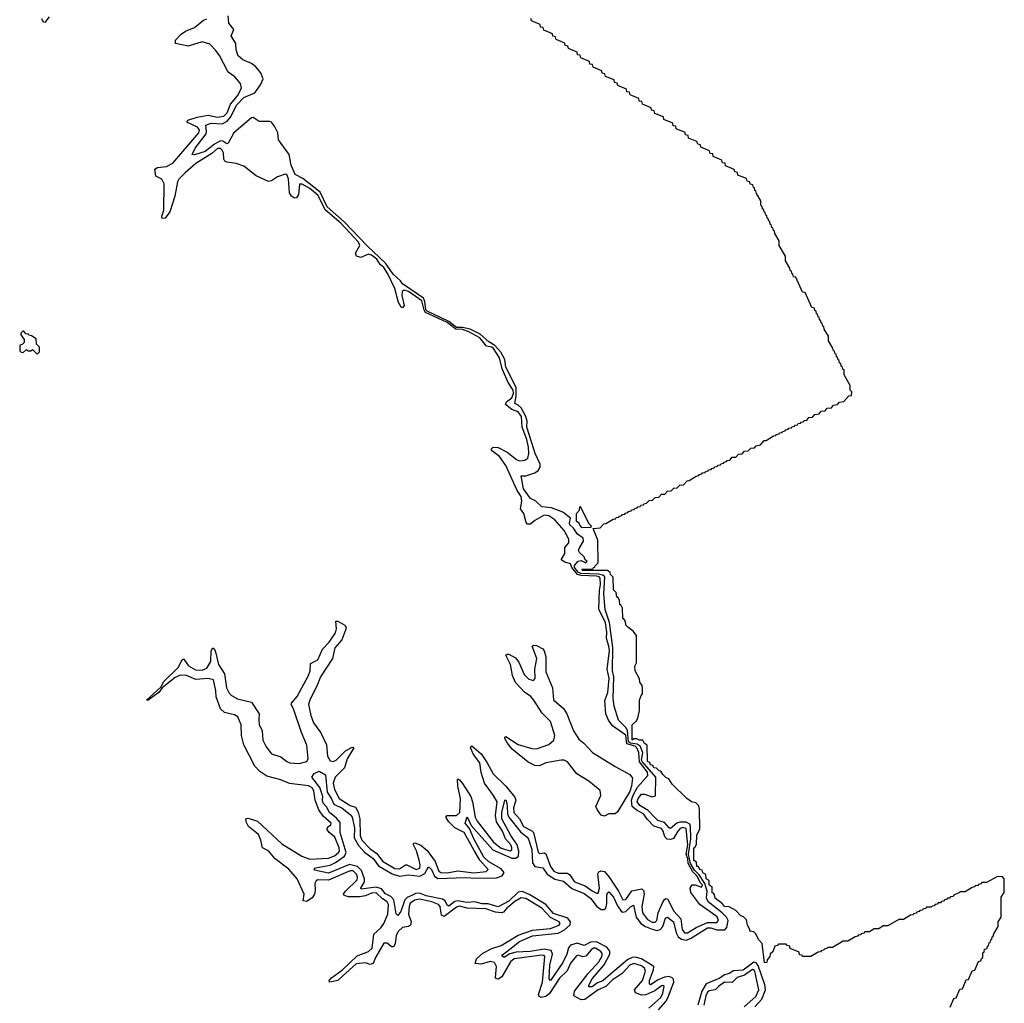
# Model space of a CAD drawing. Extents: x 2494118 to 2687960, y 757339 to 915227.
# Tile 323 of 364: x 2662872 to 2669260, y 868277 to 874660. Entities that reach past the tile are written whole.
import ezdxf

# ---------------------------------------------------------------- set-up
doc = ezdxf.new("R2010")
doc.units = 0

msp = doc.modelspace()

# ---------------------------------------------------------------- linework, layer by layer
at = {"layer": '0CON20XD'}
for points in [[(2663062.9, 874677.1), (2663035, 874640.8), (2663025, 874646), (2663015, 874666)], [(2664980.3, 870730.3), (2664989.7, 870715), (2664988.4, 870705), (2664960.9, 870635), (2664916, 870584), (2664900.2, 870515), (2664824, 870396), (2664800.1, 870335), (2664753.1, 870246.9), (2664746, 870215), (2664760.5, 870145), (2664778, 870098), (2664825, 870032.5), (2664861.9, 869955), (2664869.6, 869879.6), (2664885, 869850.7), (2664905, 869846.3), (2664924.7, 869855), (2664985, 869915.6), (2665025, 869937.6), (2665035, 869940), (2665040, 869935), (2664996.8, 869863.2), (2664978.6, 869805), (2664918.5, 869745), (2664906.6, 869705), (2664913.3, 869665), (2664944.9, 869605), (2665015, 869561.2), (2665049.8, 869549.8), (2665068.2, 869518.2), (2665077.9, 869475), (2665079.8, 869365), (2665092.1, 869335), (2665145, 869280.4), (2665189.5, 869249.5), (2665225, 869198.6), (2665305, 869151.6), (2665335, 869148.8), (2665374.6, 869175), (2665384.5, 869175.6), (2665445, 869146), (2665467, 869153), (2665470, 869175), (2665463.6, 869206.5), (2665446.3, 869266.3), (2665427.3, 869305), (2665427.5, 869315), (2665435, 869318), (2665475, 869303.6), (2665515, 869269), (2665566.9, 869196.9), (2665591.8, 869135), (2665605, 869125.7), (2665645, 869123.7), (2665715, 869135.9), (2665817.3, 869122.7), (2665897.3, 869132.7), (2665911.8, 869145), (2665856.5, 869206.5), (2665819.4, 869269.4), (2665756.1, 869386.1), (2665694.8, 869415), (2665656.5, 869455), (2665637.1, 869485), (2665644.8, 869495.2), (2665705, 869496.2), (2665727.6, 869515), (2665731.6, 869605), (2665714.5, 869685), (2665711.7, 869728.3), (2665715, 869734), (2665725, 869727.5), (2665745, 869704), (2665799.1, 869619.1), (2665810.5, 869585), (2665827.7, 869485), (2665838.9, 869458.9), (2665945, 869323.5), (2665995, 869284.7), (2666055, 869267), (2666065, 869273.9), (2666065.7, 869285), (2666057.4, 869305), (2666024.4, 869344.4), (2666005.1, 869395), (2665965.1, 869455), (2665959.4, 869495), (2665969.3, 869585), (2665945, 869626), (2665888.1, 869705), (2665864.9, 869775), (2665856.4, 869836.4), (2665815, 869892.5), (2665797.3, 869935), (2665805, 869947.3), (2665864.7, 869895), (2665905, 869836.9), (2665943, 869765), (2666026.4, 869686.4), (2666084.8, 869615), (2666090.7, 869595), (2666076.1, 869545), (2666077.4, 869515), (2666114.1, 869474.1), (2666139.6, 869425), (2666195, 869397.2), (2666205.8, 869385.8), (2666235, 869258.2), (2666245, 869250), (2666275, 869254.1), (2666285, 869246.2), (2666315, 869165.3), (2666336.5, 869135), (2666365, 869121.8), (2666425, 869122.3), (2666440.7, 869110.7), (2666470.7, 869065), (2666541.4, 869038.6), (2666585, 869005.8), (2666615, 868990.8), (2666625, 868991.8), (2666633, 869025), (2666622.1, 869118), (2666629.3, 869130.7), (2666645, 869136.3), (2666665, 869131.8), (2666695.9, 869095.9), (2666757.7, 869005), (2666785, 868949.2), (2666805, 868950.4), (2666843.1, 869006.9), (2666908.7, 869018.7), (2666918.6, 869008.6), (2666922.5, 868985), (2666909.1, 868905), (2666912.7, 868865), (2666945, 868821.6), (2666975.9, 868804.1), (2666995, 868804), (2667005, 868813.9), (2667014.2, 868865), (2667041.8, 868928.2), (2667055, 868951.2), (2667065, 868957.7), (2667075, 868953.8), (2667114.8, 868875), (2667160.4, 868825), (2667170.8, 868755), (2667185, 868734.8), (2667205, 868734.9), (2667260.9, 868769.1), (2667335, 868801.5), (2667395, 868800.9), (2667406.6, 868815), (2667397.7, 868837.7), (2667285, 868918.4), (2667225.9, 868995), (2667222.4, 869025), (2667235, 869046.6), (2667255, 869046.8), (2667295, 869030.6), (2667302.2, 869045), (2667289, 869059), (2667265.6, 869105), (2667239.1, 869129.1), (2667207.8, 869185), (2667206.9, 869215), (2667195.4, 869245), (2667207.3, 869305), (2667195, 869411), (2667175, 869418), (2667157.9, 869412.1), (2667141.3, 869395), (2667114.4, 869345.6), (2667095, 869339.5), (2667072.4, 869342.5), (2667056.5, 869356.5), (2667045.8, 869395), (2667035, 869410.7), (2666985.6, 869425.6), (2666942.4, 869472.4), (2666921.2, 869505), (2666871.6, 869531.6), (2666845.1, 869555.1), (2666840.8, 869595), (2666852.1, 869627.8), (2666881.1, 869678.9), (2666947.5, 869755), (2666945, 869776.1), (2666894, 869844), (2666891.3, 869875), (2666889.2, 869905), (2666876.8, 869935), (2666864.5, 869945), (2666810.4, 869960.3), (2666805, 870017.1), (2666717.5, 870077.5), (2666691.2, 870115), (2666675.3, 870155), (2666668.3, 870241.7), (2666687, 870293), (2666696.6, 870385), (2666684.1, 870445), (2666697.4, 870565), (2666694.7, 870595), (2666678.1, 870645), (2666681.1, 870685), (2666672.5, 870745), (2666629.3, 870835), (2666633.8, 870955), (2666640.9, 870995), (2666638.7, 871035), (2666630.8, 871045), (2666615, 871049.7), (2666515, 871052.3), (2666490.1, 871060.1), (2666455.1, 871105), (2666445, 871127.6), (2666408.7, 871138.7), (2666384.7, 871155), (2666408.3, 871195), (2666408.1, 871235), (2666435.2, 871264.8), (2666435, 871289.4), (2666405, 871344.2), (2666344, 871415), (2666305, 871439.5), (2666275, 871445.5), (2666215, 871409.3), (2666186.9, 871385), (2666167, 871387), (2666157.1, 871397.2), (2666143.3, 871455), (2666120.5, 871485), (2666129.6, 871535), (2666124.7, 871565), (2666099.2, 871605), (2666025, 871766.1), (2665985, 871825.7), (2665933.6, 871865), (2665933.6, 871875), (2665943.1, 871885), (2665975, 871883.5), (2666035, 871852.6), (2666094.8, 871804.8), (2666115, 871796.4), (2666149.4, 871800.6), (2666169, 871815), (2666175.7, 871844.3), (2666172.7, 871885), (2666161.3, 871935), (2666131.3, 872015), (2666128.5, 872085), (2666105.7, 872115), (2666065, 872129.6), (2666022.7, 872162.7), (2666029.9, 872180.1), (2666065, 872206.1), (2666074.8, 872234.8), (2666074.3, 872255), (2666041.1, 872305), (2666003.1, 872393.1), (2665985, 872466.2), (2665945, 872525.6), (2665935, 872533.7), (2665901.1, 872541.1), (2665857.1, 872595), (2665785.5, 872635), (2665745, 872649.8), (2665700.7, 872650.7), (2665645, 872693.6), (2665505, 872759.8), (2665495.8, 872775), (2665480.9, 872835), (2665395, 872896.8), (2665365.4, 872904.6), (2665352.6, 872895), (2665350, 872870), (2665365.3, 872804.7), (2665355, 872790), (2665346.2, 872795), (2665330.4, 872825), (2665304.6, 872915), (2665260.1, 873010), (2665235, 873052.2), (2665211.5, 873071.5), (2665187.9, 873105), (2665155, 873132.1), (2665135, 873138.5), (2665085, 873116.2), (2665056.2, 873125), (2665051.2, 873145), (2665079.1, 873195), (2665070.2, 873215), (2664957.6, 873337.6), (2664854.7, 873424.7), (2664808.5, 873518.5), (2664755, 873565.1), (2664705, 873592.9), (2664688, 873592), (2664680.2, 873525), (2664667.4, 873502.6), (2664655, 873500.5), (2664635, 873514.4), (2664622, 873535), (2664615.9, 873625.9), (2664605, 873654.4), (2664595, 873657.1), (2664545, 873639.5), (2664505, 873613.6), (2664485, 873610), (2664405, 873645.4), (2664325, 873708.9), (2664276.2, 873726.2), (2664214.8, 873734.8), (2664202.2, 873742.2), (2664195.7, 873755), (2664194.1, 873795), (2664185, 873814), (2664173.5, 873823.5), (2664155, 873823.2), (2664118.8, 873791.2), (2664015, 873726.7), (2663944.4, 873665), (2663904.7, 873625.3), (2663895, 873607.4), (2663878.2, 873515), (2663846.5, 873413.5), (2663815, 873372.7), (2663795, 873370), (2663794.1, 873385), (2663806.7, 873423.3), (2663808.1, 873595), (2663794.7, 873624.7), (2663754.5, 873644.5), (2663749.4, 873690.6), (2663765, 873700.3), (2663825, 873707.1), (2663865, 873728.7), (2664034.9, 873925), (2664039.3, 873945), (2664025, 873963.1), (2663956.8, 873995), (2663961.9, 874008.1), (2664022.9, 874027.1), (2664095, 874039.6), (2664155, 874027.4), (2664195.8, 874034.2), (2664217.1, 874055), (2664239.1, 874110.9), (2664285.5, 874165), (2664310.3, 874215), (2664304.3, 874245), (2664268.2, 874288.2), (2664225, 874319.7), (2664167.1, 874427.1), (2664145, 874459.3), (2664105, 874500), (2664055, 874516.3), (2663965, 874487), (2663881.9, 874505), (2663883, 874527), (2663919.6, 874565), (2663948.5, 874585), (2664005, 874609.2), (2664065, 874656.3), (2664085, 874665.6)], [(2666034.1, 869555), (2666036.2, 869506.2), (2666045.6, 869485.6), (2666120.1, 869390.1), (2666165, 869355.2), (2666172.8, 869342.8), (2666193.7, 869275), (2666198.3, 869188.3), (2666213.7, 869163.7), (2666265, 869155.7), (2666294.3, 869114.3), (2666342.7, 869082.7), (2666400.3, 869070.3), (2666455, 869022.1), (2666535, 868989.6), (2666578.1, 868958.1), (2666615, 868908.1), (2666645, 868886), (2666664.3, 868885.7), (2666675.2, 868895), (2666681.8, 868925), (2666680.7, 868979.3), (2666685, 868993.5), (2666695, 868999.6), (2666725, 868965.8), (2666750.1, 868910.1), (2666775, 868874), (2666785, 868868.7), (2666805, 868873.3), (2666835, 868903.4), (2666855, 868913.8), (2666871.6, 868835), (2666901.7, 868795), (2666931, 868775), (2666975, 868758), (2667005, 868750.2), (2667027.4, 868755), (2667045.1, 868775), (2667060.9, 868829.1), (2667075, 868835.7), (2667114.7, 868804.7), (2667131.9, 868735), (2667145, 868708.5), (2667165, 868692.1), (2667195, 868686.1), (2667225, 868696.7), (2667335, 868765.9), (2667355, 868766.6), (2667395, 868753.8), (2667445.8, 868754.2), (2667460.2, 868769.8), (2667467.6, 868815), (2667458.3, 868835), (2667428.7, 868865), (2667338.7, 868935), (2667328.5, 868958.5), (2667332.6, 869005), (2667316.6, 869055), (2667280, 869110), (2667250.2, 869140.2), (2667224.1, 869185), (2667211.4, 869245), (2667226.6, 869343.4), (2667224.5, 869424.5), (2667219.4, 869439.4), (2667195, 869452.8), (2667155, 869451.9), (2667135, 869444.9), (2667095, 869411), (2667085, 869414.8), (2667055, 869449.9), (2667013, 869463), (2666987.4, 869487.4), (2666948.9, 869528.9), (2666895, 869560), (2666878.4, 869585), (2666883.5, 869605), (2666906.1, 869633.9), (2666925, 869634.6), (2666975, 869616.7), (2666996.2, 869623.8), (2666998.1, 869745), (2666910.2, 869845), (2666906.5, 869855), (2666914.3, 869904.3), (2666897.6, 869945), (2666878.6, 869958.6), (2666835, 869964), (2666822.7, 869972.7), (2666815, 870047), (2666805, 870067.4), (2666757.5, 870115), (2666728.6, 870205), (2666722.7, 870255), (2666726.5, 870395), (2666718.8, 870435), (2666720.4, 870585), (2666698.5, 870748.5), (2666671.3, 870831.3), (2666661.2, 870935), (2666667.6, 871045), (2666655.3, 871055.3), (2666625, 871061.9), (2666513, 871065), (2666494.2, 871074.2), (2666472.3, 871105), (2666471.6, 871118.4), (2666495, 871146), (2666515, 871150.3), (2666545, 871134.5), (2666553.3, 871145), (2666540, 871155), (2666534.4, 871175), (2666502.7, 871202.7), (2666497.9, 871215), (2666500.8, 871229.2), (2666529.7, 871275), (2666527, 871295), (2666491, 871321), (2666465, 871360.5), (2666441.8, 871381.8), (2666438.1, 871395), (2666444.8, 871425), (2666395, 871462.9), (2666321.2, 871491.2), (2666258.5, 871498.5), (2666221.2, 871535), (2666185, 871552.7), (2666140.9, 871615), (2666125, 871700), (2666155, 871699.1), (2666215, 871720), (2666236.3, 871733.7), (2666248.3, 871755), (2666247.8, 871775), (2666215.2, 871845), (2666193.7, 871913.7), (2666162.1, 872015), (2666165.2, 872055), (2666154.8, 872085), (2666125, 872140.2), (2666105, 872159.3), (2666085, 872168.6), (2666093.5, 872216.5), (2666092, 872272), (2666026.7, 872405), (2666019.3, 872455), (2665993, 872503), (2665955, 872545), (2665915, 872568.9), (2665858.3, 872618.3), (2665795, 872651.1), (2665745, 872663.1), (2665705, 872663.3), (2665655, 872701.9), (2665515, 872768.6), (2665507.7, 872777.7), (2665500.9, 872830.9), (2665491.5, 872851.5), (2665355.2, 872945), (2665343, 872965), (2665295, 873008.2), (2665245, 873080.3), (2665129.3, 873189.3), (2664977.2, 873347.2), (2664866.3, 873445), (2664820.6, 873540.6), (2664708.2, 873628.2), (2664658.6, 873655), (2664633.5, 873715), (2664620.1, 873785), (2664550.9, 873880.9), (2664546, 873925), (2664525, 873968.2), (2664505, 873993.6), (2664495, 873998.9), (2664425, 873998.6), (2664386, 874025), (2664375, 874023.8), (2664262.1, 873925), (2664225, 873858.5), (2664215, 873853.5), (2664190.4, 873870.4), (2664175, 873873.5), (2664135, 873852.1), (2664075, 873804.2), (2664005, 873781.8), (2663990, 873785), (2664009.1, 873825), (2664080.9, 873919.1), (2664084.6, 873935), (2664079.5, 873975), (2664115, 873989.1), (2664185, 873984.5), (2664218.8, 874001.2), (2664241.1, 874028.9), (2664278.5, 874105), (2664325, 874154.2), (2664397.5, 874185), (2664435, 874237.5), (2664451.9, 874275), (2664436.1, 874315), (2664401.8, 874355), (2664375, 874374.7), (2664318.5, 874398.5), (2664290, 874425), (2664277, 874463), (2664274.2, 874505), (2664242.9, 874555), (2664261.8, 874595), (2664228, 874638), (2664223.3, 874685)], [(2667650, 871895), (2667678.3, 871901.7), (2667701.7, 871928.3), (2667715, 871930), (2667761.7, 871958.3), (2667778.3, 871961.7), (2667781.7, 871968.3), (2667798.3, 871971.7), (2667801.7, 871978.3), (2667818.3, 871981.7), (2667821.7, 871988.3), (2667838.3, 871991.7), (2667841.7, 871998.3), (2667858.3, 872001.7), (2667861.7, 872008.3), (2667878.3, 872011.7), (2667881.7, 872018.3), (2667898.3, 872021.7), (2667901.7, 872028.3), (2667918.3, 872031.7), (2667921.7, 872038.3), (2667938.3, 872041.7), (2667941.7, 872048.3), (2667958.3, 872051.7), (2667961.7, 872058.3), (2667978.3, 872061.7), (2667991.7, 872078.3), (2668015, 872080), (2668031.7, 872098.3), (2668058.3, 872101.7), (2668071.7, 872118.3), (2668098.3, 872121.7), (2668111.7, 872138.3), (2668138.3, 872141.7), (2668151.7, 872158.3), (2668178.3, 872161.7), (2668191.7, 872178.3), (2668218.3, 872181.7), (2668251.7, 872218.3), (2668268.3, 872221.7), (2668270, 872245), (2668260, 872255), (2668260, 872285), (2668220, 872355), (2668220, 872385), (2668211.7, 872391.7), (2668208.3, 872408.3), (2668201.7, 872411.7), (2668198.3, 872428.3), (2668191.7, 872431.7), (2668188.3, 872448.3), (2668181.7, 872451.7), (2668178.3, 872468.3), (2668171.7, 872471.7), (2668168.3, 872488.3), (2668161.7, 872491.7), (2668158.3, 872508.3), (2668151.7, 872511.7), (2668148.3, 872528.3), (2668120, 872575), (2668120, 872605), (2668091.7, 872651.7), (2668088.3, 872668.3), (2668081.7, 872671.7), (2668078.3, 872688.3), (2668071.7, 872691.7), (2668068.3, 872708.3), (2668061.7, 872711.7), (2668058.3, 872728.3), (2668051.7, 872731.7), (2668048.3, 872748.3), (2668041.7, 872751.7), (2668038.3, 872768.3), (2668031.7, 872771.7), (2668028.3, 872788.3), (2668011.7, 872791.7), (2667968.3, 872888.3), (2667951.7, 872891.7), (2667908.3, 872988.3), (2667891.7, 872991.7), (2667888.3, 873008.3), (2667881.7, 873011.7), (2667878.3, 873028.3), (2667871.7, 873031.7), (2667868.3, 873048.3), (2667840, 873095), (2667840, 873125), (2667800, 873195), (2667800, 873225), (2667771.7, 873271.7), (2667768.3, 873288.3), (2667761.7, 873291.7), (2667758.3, 873308.3), (2667751.7, 873311.7), (2667748.3, 873328.3), (2667741.7, 873331.7), (2667738.3, 873348.3), (2667731.7, 873351.7), (2667728.3, 873368.3), (2667721.7, 873371.7), (2667718.3, 873388.3), (2667711.7, 873391.7), (2667708.3, 873408.3), (2667701.7, 873411.7), (2667698.3, 873428.3), (2667691.7, 873431.7), (2667688.3, 873448.3), (2667680, 873455), (2667680, 873485), (2667651.7, 873531.7), (2667648.3, 873548.3), (2667641.7, 873551.7), (2667638.3, 873568.3), (2667631.7, 873571.7), (2667628.3, 873588.3), (2667611.7, 873591.7), (2667608.3, 873608.3), (2667591.7, 873611.7), (2667588.3, 873628.3), (2667531.7, 873651.7), (2667528.3, 873668.3), (2667511.7, 873671.7), (2667508.3, 873688.3), (2667451.7, 873711.7), (2667448.3, 873728.3), (2667431.7, 873731.7), (2667428.3, 873748.3), (2667371.7, 873771.7), (2667368.3, 873788.3), (2667351.7, 873791.7), (2667348.3, 873808.3), (2667291.7, 873831.7), (2667288.3, 873848.3), (2667271.7, 873851.7), (2667265, 873870), (2667211.7, 873891.7), (2667208.3, 873908.3), (2667191.7, 873911.7), (2667188.3, 873928.3), (2667131.7, 873951.7), (2667128.3, 873968.3), (2667111.7, 873971.7), (2667108.3, 873988.3), (2667051.7, 874011.7), (2667048.3, 874028.3), (2666991.7, 874051.7), (2666988.3, 874068.3), (2666971.7, 874071.7), (2666968.3, 874088.3), (2666911.7, 874111.7), (2666908.3, 874128.3), (2666891.7, 874131.7), (2666888.3, 874148.3), (2666831.7, 874171.7), (2666828.3, 874188.3), (2666811.7, 874191.7), (2666808.3, 874208.3), (2666751.7, 874231.7), (2666748.3, 874248.3), (2666731.7, 874251.7), (2666728.3, 874268.3), (2666671.7, 874291.7), (2666668.3, 874308.3), (2666651.7, 874311.7), (2666648.3, 874328.3), (2666591.7, 874351.7), (2666588.3, 874368.3), (2666571.7, 874371.7), (2666568.3, 874388.3), (2666511.7, 874411.7), (2666508.3, 874428.3), (2666491.7, 874431.7), (2666488.3, 874448.3), (2666431.7, 874471.7), (2666428.3, 874488.3), (2666411.7, 874491.7), (2666408.3, 874508.3), (2666351.7, 874531.7), (2666348.3, 874548.3), (2666331.7, 874551.7), (2666328.3, 874568.3), (2666271.7, 874591.7), (2666268.3, 874608.3), (2666251.7, 874611.7), (2666248.3, 874628.3), (2666191.7, 874651.7), (2666188.3, 874668.3)], [(2662985, 872490), (2663000, 872505), (2663000, 872535), (2662980, 872555), (2662978.3, 872588.3), (2662948.3, 872608.3), (2662931.7, 872611.7), (2662928.3, 872618.3), (2662911.7, 872621.7), (2662898.3, 872638.3), (2662891.7, 872638.3), (2662880, 872625), (2662880, 872615), (2662900, 872585), (2662900, 872565), (2662888.3, 872551.7), (2662871.7, 872548.3), (2662871.7, 872511.7), (2662881.7, 872501.7), (2662895, 872500), (2662915, 872520), (2662925, 872510), (2662945, 872510), (2662955, 872520), (2662985, 872490)], [(2668908.3, 868251.7), (2668931.7, 868308.3), (2668948.3, 868311.7), (2668971.7, 868368.3), (2668988.3, 868371.7), (2669011.7, 868428.3), (2669028.3, 868431.7), (2669051.7, 868488.3), (2669068.3, 868491.7), (2669091.7, 868548.3), (2669108.3, 868551.7), (2669111.7, 868568.3), (2669120, 868575), (2669120, 868605), (2669128.3, 868611.7), (2669131.7, 868628.3), (2669148.3, 868631.7), (2669151.7, 868648.3), (2669158.3, 868651.7), (2669161.7, 868668.3), (2669168.3, 868671.7), (2669171.7, 868688.3), (2669178.3, 868691.7), (2669181.7, 868708.3), (2669188.3, 868711.7), (2669191.7, 868728.3), (2669220, 868775), (2669220, 868805), (2669240, 868835), (2669240, 868965), (2669260, 868995), (2669260, 869085), (2669248.3, 869098.3), (2669215, 869100), (2669145, 869060), (2669115, 869060), (2669108.3, 869051.7), (2669091.7, 869048.3), (2669088.3, 869041.7), (2669071.7, 869038.3), (2669068.3, 869031.7), (2669051.7, 869028.3), (2669005, 869000), (2668975, 869000), (2668970, 868995), (2668931.7, 868978.3), (2668925, 868970), (2668911.7, 868968.3), (2668905, 868960), (2668891.7, 868958.3), (2668885, 868950), (2668871.7, 868948.3), (2668865, 868940), (2668851.7, 868938.3), (2668845, 868930), (2668831.7, 868928.3), (2668825, 868920), (2668811.7, 868918.3), (2668805, 868910), (2668791.7, 868908.3), (2668785, 868900), (2668755, 868900), (2668748.3, 868891.7), (2668731.7, 868888.3), (2668728.3, 868881.7), (2668711.7, 868878.3), (2668708.3, 868871.7), (2668691.7, 868868.3), (2668688.3, 868861.7), (2668671.7, 868858.3), (2668668.3, 868851.7), (2668651.7, 868848.3), (2668605, 868820), (2668575, 868820), (2668505, 868780), (2668475, 868780), (2668445, 868760), (2668415, 868760), (2668385, 868740), (2668355, 868740), (2668348.3, 868731.7), (2668331.7, 868728.3), (2668328.3, 868721.7), (2668311.7, 868718.3), (2668308.3, 868711.7), (2668291.7, 868708.3), (2668245, 868680), (2668215, 868680), (2668145, 868640), (2668115, 868640), (2668108.3, 868631.7), (2668091.7, 868628.3), (2668088.3, 868621.7), (2668071.7, 868618.3), (2668068.3, 868611.7), (2668051.7, 868608.3), (2668005, 868580), (2667951.7, 868581.7), (2667948.3, 868588.3), (2667931.7, 868591.7), (2667928.3, 868608.3), (2667871.7, 868631.7), (2667868.3, 868648.3), (2667851.7, 868651.7), (2667845, 868660), (2667795, 868660), (2667788.3, 868651.7), (2667771.7, 868648.3), (2667758.3, 868611.7), (2667741.7, 868598.3), (2667738.3, 868581.7), (2667721.7, 868558.3), (2667718.3, 868541.7), (2667705, 868540), (2667690, 868665), (2667665, 868690), (2667648.3, 868728.3), (2667635, 868740), (2667610, 868745), (2667610, 868755), (2667593, 868783), (2667588.3, 868818.3), (2667568.3, 868838.3), (2667550, 868845), (2667518.3, 868878.3), (2667475, 868902.5), (2667443.8, 868905), (2667432.5, 868922.5), (2667385, 868960), (2667380, 868980), (2667372.5, 868992.5), (2667365, 868993.8), (2667363.8, 869033.8), (2667345, 869044.3), (2667344.3, 869074.3), (2667324.8, 869085), (2667323.6, 869113.6), (2667305, 869124.2), (2667300, 869140), (2667285, 869144.5), (2667280, 869155), (2667273.9, 869163.9), (2667265, 869164.4), (2667263, 869193), (2667245, 869204), (2667244.7, 869245), (2667245, 869286.2), (2667252.5, 869287.5), (2667263.6, 869306.4), (2667265, 869370), (2667283.6, 869406.4), (2667283.3, 869535), (2667278.3, 869558.3), (2667258.3, 869578.3), (2667230, 869585), (2667200, 869605), (2667105, 869700), (2667083.8, 869733.8), (2667065, 869742.5), (2667045, 869762.5), (2667032.5, 869782.5), (2667020, 869785), (2667003, 869803), (2666985, 869804.5), (2666980, 869820), (2666965, 869824.5), (2666960, 869840), (2666944.6, 869845), (2666942.5, 869952.5), (2666925, 869963.8), (2666913.8, 869983.8), (2666892.5, 869985), (2666875, 869993.8), (2666856.7, 869993.3), (2666844.9, 869985), (2666844.6, 870085), (2666871.7, 870108.3), (2666882.5, 870127.5), (2666893, 870177), (2666894, 870245), (2666903.3, 870275), (2666912.5, 870285), (2666913.3, 870325), (2666910, 870340), (2666895, 870360), (2666892.5, 870382.5), (2666864, 870435), (2666863.8, 870465), (2666873.6, 870486.4), (2666873, 870663), (2666851.7, 870691.7), (2666818.3, 870718.3), (2666805, 870730), (2666802.5, 870755), (2666792.5, 870772.5), (2666784.2, 870775), (2666781.7, 870841.7), (2666771.7, 870861.7), (2666765, 870863.3), (2666762.5, 870892.5), (2666751.7, 870911.7), (2666745, 870913.3), (2666742.5, 870942.5), (2666725, 870960), (2666722.5, 871042.5), (2666705, 871060), (2666703, 871073), (2666684.4, 871084.4), (2666525, 871084.9), (2666520, 871095), (2666593, 871097), (2666594, 871105), (2666603, 871107), (2666605, 871116.7), (2666624.1, 871135.9), (2666621.7, 871281.7), (2666591.7, 871358.3), (2666638.3, 871361.7), (2666661.7, 871388.3), (2666675, 871390), (2666721.7, 871418.3), (2666738.3, 871421.7), (2666741.7, 871428.3), (2666758.3, 871431.7), (2666761.7, 871438.3), (2666778.3, 871441.7), (2666781.7, 871448.3), (2666798.3, 871451.7), (2666801.7, 871458.3), (2666818.3, 871461.7), (2666821.7, 871468.3), (2666838.3, 871471.7), (2666841.7, 871478.3), (2666858.3, 871481.7), (2666861.7, 871488.3), (2666878.3, 871491.7), (2666881.7, 871498.3), (2666898.3, 871501.7), (2666901.7, 871508.3), (2666918.3, 871511.7), (2666921.7, 871518.3), (2666938.3, 871521.7), (2666955, 871540), (2666978.3, 871541.7), (2666995, 871560), (2667018.3, 871561.7), (2667035, 871580), (2667058.3, 871581.7), (2667075, 871600), (2667098.3, 871601.7), (2667115, 871620), (2667138.3, 871621.7), (2667155, 871640), (2667178.3, 871641.7), (2667201.7, 871668.3), (2667215, 871670), (2667261.7, 871698.3), (2667278.3, 871701.7), (2667281.7, 871708.3), (2667298.3, 871711.7), (2667301.7, 871718.3), (2667318.3, 871721.7), (2667321.7, 871728.3), (2667338.3, 871731.7), (2667341.7, 871738.3), (2667358.3, 871741.7), (2667361.7, 871748.3), (2667378.3, 871751.7), (2667381.7, 871758.3), (2667398.3, 871761.7), (2667401.7, 871768.3), (2667418.3, 871771.7), (2667421.7, 871778.3), (2667438.3, 871781.7), (2667441.7, 871788.3), (2667458.3, 871791.7), (2667461.7, 871798.3), (2667478.3, 871801.7), (2667495, 871820), (2667518.3, 871821.7), (2667535, 871840), (2667558.3, 871841.7), (2667575, 871860), (2667598.3, 871861.7), (2667615, 871880), (2667638.3, 871881.7), (2667650, 871895)], [(2666575, 871362.5), (2666520, 871365), (2666505, 871380), (2666502.5, 871392.5), (2666485, 871403.8), (2666484.2, 871455), (2666503.6, 871476.4), (2666505, 871500), (2666515, 871490), (2666561.7, 871391.7), (2666580, 871375), (2666575, 871362.5)], [(2666953.9, 868246.1), (2667032.2, 868315), (2667045, 868341.8), (2667053.8, 868385), (2667045, 868393.1), (2667035, 868390), (2666991.6, 868358.4), (2666935, 868331), (2666905, 868329.6), (2666867.3, 868345), (2666860.8, 868365), (2666913.6, 868425), (2666932.7, 868485), (2666925.2, 868505), (2666905, 868521), (2666856.3, 868536.3), (2666829.8, 868525), (2666780.2, 868469.8), (2666715, 868427.7), (2666673.6, 868386.4), (2666625, 868364.3), (2666538.5, 868301.5), (2666515, 868300.2), (2666466.5, 868325), (2666471.7, 868355), (2666560, 868470), (2666629.1, 868545), (2666651.2, 868585), (2666651.2, 868601.2), (2666643.1, 868613.1), (2666606.8, 868635), (2666594.5, 868635.5), (2666578.7, 868625), (2666545, 868582.5), (2666525, 868578.8), (2666495, 868590), (2666485, 868584.6), (2666445, 868536.9), (2666422.9, 868487.1), (2666375, 868440), (2666309, 868341), (2666285, 868321.9), (2666255, 868314.4), (2666241.2, 868321.2), (2666238.7, 868335), (2666264.1, 868415), (2666278.6, 868581.4), (2666275, 868587.7), (2666259, 868589), (2666080, 868565), (2666056.3, 868545), (2666000.6, 868449.4), (2665975, 868433.3), (2665965, 868435.5), (2665959.4, 868445), (2665965.6, 868515), (2665952.2, 868542.2), (2665925, 868547.6), (2665865, 868531.5), (2665826.9, 868535), (2665834.8, 868565.2), (2665877.2, 868602.8), (2665935, 868632.3), (2665995, 868652.1), (2666105, 868718.4), (2666198.1, 868751.9), (2666315, 868762.2), (2666372, 868785), (2666377.9, 868795), (2666372.9, 868805), (2666314.8, 868834.8), (2666258.4, 868895), (2666155, 868957.7), (2666125, 868962), (2666085, 868936.5), (2666033.2, 868895), (2666011.3, 868868.7), (2665996.9, 868863.2), (2665958, 868868), (2665895, 868890.7), (2665775, 868895.2), (2665725, 868907.5), (2665705, 868901.3), (2665625, 868840.2), (2665609.4, 868849.4), (2665599.6, 868905), (2665587.9, 868917.9), (2665545, 868936), (2665465, 868952.7), (2665435, 868946.9), (2665405, 868925.8), (2665398.8, 868905), (2665393.6, 868855), (2665410.6, 868805), (2665407.6, 868785), (2665395, 868776.2), (2665355, 868768.5), (2665329.5, 868745), (2665315, 868717.7), (2665306.9, 868663.1), (2665296.5, 868643.5), (2665285, 868644.2), (2665255, 868667.3), (2665235, 868667.6), (2665180.7, 868575), (2665165, 868534.6), (2665145, 868529.5), (2665115, 868540.2), (2665055, 868533.8), (2664966.2, 868453.8), (2664935, 868425.9), (2664895.4, 868415.3), (2664882.5, 868415), (2664880.5, 868425), (2664895, 868442.6), (2664966.4, 868493.6), (2665060.3, 868585), (2665135, 868614), (2665159.6, 868635), (2665169.4, 868725), (2665215, 868766), (2665235, 868794.7), (2665259.8, 868855), (2665265, 868917.3), (2665255, 868936.4), (2665225, 868955.3), (2665185, 868992.9), (2665155, 868992.1), (2665115.4, 868974.6), (2665077.4, 868967.4), (2665005, 868967.7), (2664976.9, 868976.9), (2664972.5, 868985), (2664984.7, 869005), (2665061.4, 869078.6), (2665063.7, 869095), (2665056.9, 869115), (2665035, 869136.2), (2665015, 869135.6), (2664875, 869075.6), (2664805, 869079), (2664795, 869072.3), (2664787.4, 869055), (2664788.1, 869011.8), (2664785.4, 868984.6), (2664769.7, 868960.3), (2664735, 868937.4), (2664711.3, 868941.3), (2664717.1, 868985), (2664672.2, 869085), (2664617, 869147), (2664528.8, 869215), (2664486.3, 869266.4), (2664446.8, 869285), (2664436.9, 869335), (2664421.7, 869371.7), (2664356.7, 869425), (2664340.3, 869455), (2664338.1, 869475), (2664355, 869478.7), (2664415, 869458.2), (2664572, 869312), (2664702.8, 869232.8), (2664755, 869213.2), (2664875, 869219.2), (2664915, 869234), (2664940.7, 869255), (2664946, 869265), (2664943.5, 869285), (2664915.6, 869355), (2664899.8, 869369.8), (2664879.1, 869385), (2664867.4, 869405), (2664869.6, 869420.4), (2664890.8, 869435), (2664892.2, 869445), (2664841.4, 869491.4), (2664811.8, 869531.8), (2664788.8, 869595), (2664779.9, 869655), (2664769.8, 869675), (2664745, 869689.1), (2664622.3, 869702.3), (2664565, 869727.7), (2664475, 869751.8), (2664430.3, 869780.3), (2664397.2, 869815), (2664327, 869955), (2664310.7, 870015), (2664308, 870085), (2664287, 870135), (2664265, 870149.7), (2664200, 870165), (2664175, 870186.9), (2664145.7, 870265), (2664144.4, 870305), (2664128.3, 870375), (2664095, 870384.1), (2664015, 870377.9), (2663954.3, 870404.3), (2663915, 870406.4), (2663879.5, 870390.5), (2663797, 870323.1), (2663775, 870293.8), (2663705, 870243.2), (2663695, 870244), (2663788.9, 870331.1), (2663805, 870363.5), (2663900.7, 870455), (2663925, 870505.7), (2663935, 870511.9), (2663966.9, 870466.9), (2664011.6, 870441.6), (2664055, 870439.5), (2664085, 870452.4), (2664111, 870495), (2664113, 870565), (2664125, 870584.2), (2664135, 870575.8), (2664145, 870548.6), (2664162.2, 870475), (2664200.8, 870415), (2664214.1, 870325), (2664230.4, 870290.4), (2664245, 870274.3), (2664285, 870252.4), (2664375, 870230.8), (2664424.5, 870155), (2664423.7, 870116.3), (2664425.5, 870085.5), (2664443.8, 870045), (2664449.2, 869985), (2664471.2, 869941.2), (2664504.8, 869894.8), (2664565, 869877), (2664605, 869845.9), (2664625, 869838), (2664685, 869833.6), (2664735.2, 869845), (2664743.4, 869865), (2664735, 869952.2), (2664699.1, 870035), (2664648.1, 870188.2), (2664633.6, 870215), (2664634.7, 870225), (2664671.2, 870268.8), (2664746, 870405), (2664756, 870435), (2664758.6, 870481.5), (2664805.2, 870505), (2664835.8, 870575), (2664878.8, 870621.2), (2664919.8, 870680.2), (2664927.9, 870707.9), (2664923.2, 870756.8), (2664935, 870757.3), (2664980.3, 870730.3)], [(2666665, 869491.1), (2666645, 869497.1), (2666617.6, 869535), (2666610.3, 869555), (2666641.8, 869625), (2666637.2, 869657.2), (2666565, 869718.9), (2666486.6, 869766.6), (2666425, 869844.2), (2666405, 869854.5), (2666385.2, 869855.2), (2666285, 869837.2), (2666245, 869818.5), (2666215, 869820.1), (2666171.6, 869841.6), (2666066.2, 869925), (2666035.9, 869965), (2666020.4, 869995), (2666019.2, 870005), (2666025, 870008.5), (2666106.8, 869956.8), (2666195, 869930.6), (2666225, 869928.7), (2666305, 869956.6), (2666338.2, 869985), (2666342.7, 870015), (2666314.6, 870105), (2666260.6, 870160.6), (2666206.6, 870245), (2666188, 870268), (2666147.4, 870295), (2666089.2, 870359.2), (2666068.2, 870405), (2666056.5, 870476.5), (2666025.8, 870535), (2666035, 870542.9), (2666045, 870542.1), (2666089.1, 870519.1), (2666111.2, 870491.2), (2666145, 870409.6), (2666175, 870381.3), (2666205, 870372.3), (2666215.8, 870384.2), (2666213.9, 870445), (2666227.1, 870515), (2666195.6, 870595), (2666205, 870601.8), (2666225, 870598.4), (2666265, 870576.4), (2666275, 870563.5), (2666286.4, 870525), (2666285, 870427.5), (2666327.6, 870325), (2666335, 870246.7), (2666400.2, 870190.2), (2666420.8, 870155), (2666465.4, 870045), (2666500.5, 869990.5), (2666532.1, 869965), (2666588.7, 869905), (2666735, 869812.8), (2666831.4, 869761.4), (2666848.4, 869738.4), (2666842, 869685), (2666829.6, 869650.4), (2666749.6, 869520.4), (2666734.2, 869505.8), (2666693.6, 869506.4), (2666665, 869491.1)], [(2667017.4, 868235), (2667065, 868288.8), (2667077.9, 868312.1), (2667115.3, 868415), (2667113, 868433), (2667105, 868443.1), (2667085, 868450.3), (2667055, 868445.8), (2667015, 868429.1), (2666965, 868395.8), (2666957.1, 868405), (2666958.3, 868425), (2666984.9, 868495), (2666985.1, 868515.1), (2666905.2, 868565.2), (2666865, 868575.6), (2666845, 868574.4), (2666817.9, 868562), (2666705, 868465.1), (2666655, 868422.2), (2666620.9, 868409.1), (2666585, 868384.1), (2666563.3, 868383.3), (2666563.4, 868395), (2666585, 868436.7), (2666662.9, 868527.1), (2666700.2, 868595), (2666699.8, 868615), (2666680.6, 868640.6), (2666615, 868675.7), (2666575.7, 868674.3), (2666535, 868652.7), (2666488.2, 868668.2), (2666446.1, 868654), (2666432.8, 868637.2), (2666422, 868595), (2666395, 868540.7), (2666315, 868424.2), (2666306.6, 868436.6), (2666310.6, 868525), (2666329.2, 868595), (2666320.2, 868620.2), (2666275, 868629.1), (2666183.8, 868613.8), (2666091.8, 868608.2), (2666051.4, 868598.6), (2666015, 868574.2), (2666000.4, 868585), (2666005, 868591.9), (2666051.4, 868628.6), (2666115, 868677.9), (2666199.3, 868715), (2666365, 868731.5), (2666406.5, 868753.5), (2666444.2, 868785.8), (2666445.4, 868805), (2666428.4, 868828.4), (2666335, 868860), (2666285, 868917.5), (2666181.1, 868981.1), (2666135, 869001.6), (2666105, 868998.6), (2666045, 868940.8), (2665975, 868902.6), (2665912, 868922), (2665873, 868923), (2665825, 868936.2), (2665775, 868930.7), (2665715, 868942.5), (2665695, 868936.6), (2665655, 868908.1), (2665645, 868913.5), (2665631.9, 868941.8), (2665615, 868951.8), (2665509.5, 868975), (2665465, 868992.7), (2665440.1, 868989.9), (2665419.2, 868979.2), (2665386.4, 868963.6), (2665371, 868949), (2665345, 868872), (2665325, 868847.5), (2665315, 868857.5), (2665299.4, 868949.4), (2665280.5, 868970.5), (2665245, 868986.7), (2665219.4, 869019.4), (2665185, 869031.6), (2665086.8, 869016.8), (2665084.7, 869025), (2665108.9, 869065), (2665109.8, 869085), (2665088.7, 869138.7), (2665064.4, 869164.4), (2665012.5, 869177.5), (2664875, 869121.2), (2664785, 869140), (2664781.2, 869145), (2664790, 869155), (2664885, 869173.9), (2664919.6, 869190.4), (2664978.2, 869231.8), (2664989.6, 869255), (2664950.9, 869385), (2664950.8, 869450.8), (2664927.8, 869477.8), (2664882, 869515), (2664862.3, 869552.3), (2664841.6, 869575), (2664837.3, 869595), (2664837.9, 869617.9), (2664818.2, 869678.2), (2664766.2, 869745), (2664782.7, 869767.3), (2664815, 869782.5), (2664855, 869760), (2664866.5, 869646.5), (2664895, 869603.1), (2664908.9, 869568.9), (2664965, 869542.5), (2665015, 869503.1), (2665028.9, 869485), (2665043.9, 869415), (2665041.5, 869351.5), (2665070.2, 869300.2), (2665108.2, 869258.2), (2665165, 869215.9), (2665198.6, 869168.6), (2665288.1, 869118.1), (2665335, 869101), (2665395, 869110.6), (2665467.3, 869102.7), (2665500.9, 869119.1), (2665525, 869163.6), (2665543.9, 869145), (2665562.3, 869102.3), (2665585, 869086.4), (2665764, 869094), (2665835, 869088.3), (2665965, 869090.8), (2666001.3, 869105), (2666014.6, 869125), (2665995, 869150.6), (2665915, 869193.9), (2665882.2, 869225), (2665817.7, 869345), (2665790.9, 869410.9), (2665761.4, 869445), (2665775, 869487.5), (2665801.2, 869431.2), (2665941.9, 869271.9), (2666065, 869218.2), (2666091.5, 869218.5), (2666107.5, 869232.5), (2666111.1, 869265), (2666098.5, 869305), (2666057.7, 869365), (2665999.7, 869475), (2666000.3, 869515), (2666020, 869595), (2666025, 869597.1), (2666033.3, 869575), (2666034.1, 869555)], [(2667640.5, 868255), (2667685.8, 868304.2), (2667711.6, 868365), (2667706.9, 868396.9), (2667662.9, 868522.9), (2667649.6, 868539.6), (2667635, 868543), (2667565, 868492.9), (2667502.4, 868487.6), (2667475, 868469.6), (2667445, 868462.4), (2667415, 868439.6), (2667325, 868403.8), (2667296.9, 868355), (2667271.3, 868265)], [(2667571.6, 868255), (2667648.8, 868321.2), (2667668.3, 868365), (2667640.8, 868485), (2667635, 868494.7), (2667625.7, 868495.7), (2667575, 868459.6), (2667526.3, 868445), (2667495, 868410.9), (2667445, 868414.9), (2667405, 868386.1), (2667385, 868364.1), (2667345, 868357.7), (2667335, 868349.3), (2667323, 868325), (2667310.5, 868265)]]:
    msp.add_lwpolyline(points, dxfattribs=at)

doc.saveas('drawing.dxf')
